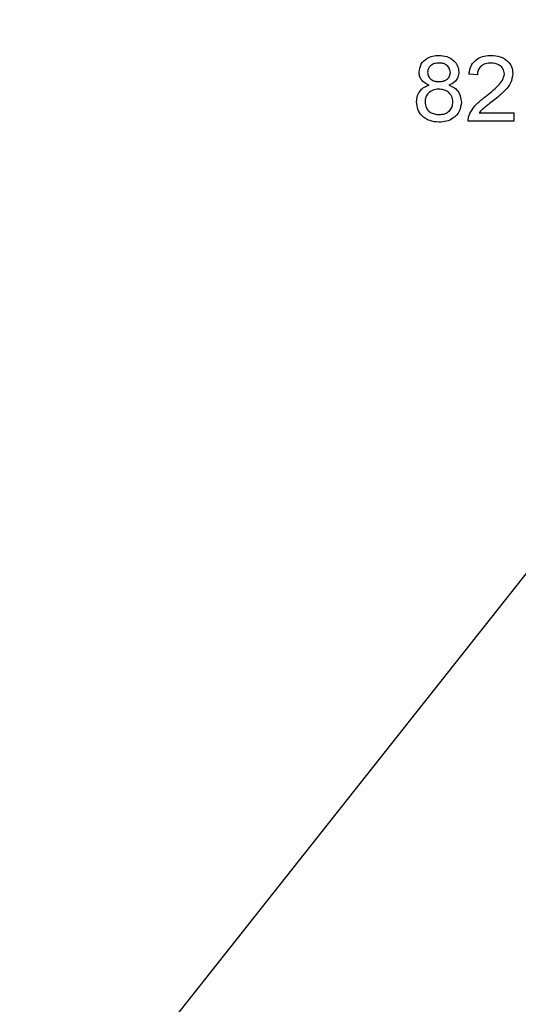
# Model space of a CAD drawing. Header units: inches. Extents: x 1880 to 2363, y -453 to -54.
# Tile 846 of 1056: x 2038.995 to 2039.627, y -73.041 to -71.796. Entities that reach past the tile are written whole.
import ezdxf

# ---------------------------------------------------------------- set-up
doc = ezdxf.new("R2010")
doc.units = ezdxf.units.IN
doc.header["$LTSCALE"] = 0.5
doc.header["$MEASUREMENT"] = 0
doc.layers.add('DSS-M-S', color=53, linetype='Continuous')
doc.layers.add('SID-M-S', color=105, linetype='Continuous')

msp = doc.modelspace()

# ---------------------------------------------------------------- linework, layer by layer
at = {"layer": 'DSS-M-S', "linetype": 'Continuous', "lineweight": 25}
for p, q in [((2039.57477, -71.86558), (2039.56408, -71.86451)), ((2039.62071, -71.92434), (2039.56302, -71.92434)), ((2039.57692, -71.91365), (2039.62071, -71.91365)), ((2039.62071, -71.91365), (2039.62071, -71.92434))]:
    msp.add_line(p, q, dxfattribs=at)
for points, knots in [([(2039.50105, -71.86202), (2039.50154, -71.8586), (2039.50252, -71.85174), (2039.50978, -71.84483), (2039.51795, -71.84143), (2039.52332, -71.84115), (2039.52601, -71.841)], [0, 0, 0, 0, 0.2787758, 0.558282, 0.7789116, 1, 1, 1, 1]), ([(2039.52601, -71.841), (2039.52947, -71.84124), (2039.53639, -71.84172), (2039.54483, -71.84686), (2039.55037, -71.85413), (2039.55097, -71.85957), (2039.55126, -71.86229)], [0, 0, 0, 0, 0.28058089, 0.56011841, 0.78014518, 1, 1, 1, 1]), ([(2039.56408, -71.86451), (2039.56478, -71.86069), (2039.56617, -71.85307), (2039.57405, -71.84502), (2039.58338, -71.84146), (2039.58941, -71.84116), (2039.59243, -71.841)], [0, 0, 0, 0, 0.2799808, 0.5585691, 0.7790103, 1, 1, 1, 1]), ([(2039.59243, -71.841), (2039.59618, -71.84124), (2039.60367, -71.84171), (2039.61287, -71.84721), (2039.61873, -71.85518), (2039.61934, -71.86106), (2039.61964, -71.86401)], [0, 0, 0, 0, 0.2807042, 0.5600608, 0.7800099, 1, 1, 1, 1]), ([(2039.5139, -71.87863), (2039.51194, -71.87783), (2039.50803, -71.87622), (2039.5037, -71.87202), (2039.50137, -71.86701), (2039.50116, -71.86368), (2039.50105, -71.86202)], [0, 0, 0, 0, 0.2802937, 0.5595601, 0.7796623, 1, 1, 1, 1]), ([(2039.52616, -71.85062), (2039.52422, -71.85072), (2039.52037, -71.85093), (2039.51555, -71.85358), (2039.51231, -71.85753), (2039.51193, -71.86056), (2039.51173, -71.86207)], [0, 0, 0, 0, 0.2808836, 0.5604711, 0.7804584, 1, 1, 1, 1]), ([(2039.51173, -71.86207), (2039.51199, -71.86407), (2039.51249, -71.86808), (2039.51674, -71.87215), (2039.52158, -71.87392), (2039.52471, -71.87406), (2039.52627, -71.87412)], [0, 0, 0, 0, 0.2791501, 0.5580545, 0.7787349, 1, 1, 1, 1]), ([(2039.54058, -71.86257), (2039.54029, -71.86061), (2039.53971, -71.85667), (2039.53552, -71.8527), (2039.53079, -71.85085), (2039.5277, -71.85069), (2039.52616, -71.85062)], [0, 0, 0, 0, 0.27867, 0.55815, 0.7788553, 1, 1, 1, 1]), ([(2039.52627, -71.87412), (2039.52821, -71.87402), (2039.53207, -71.87381), (2039.53692, -71.87117), (2039.54007, -71.86713), (2039.54041, -71.86409), (2039.54058, -71.86257)], [0, 0, 0, 0, 0.2808744, 0.5601769, 0.7801442, 1, 1, 1, 1]), ([(2039.55126, -71.86229), (2039.55108, -71.86435), (2039.5507, -71.86848), (2039.54657, -71.87497), (2039.54169, -71.87724), (2039.53871, -71.87863)], [0, 0, 0, 0, 0.2805914, 0.5607397, 1, 1, 1, 1]), ([(2039.5922, -71.85062), (2039.58977, -71.85077), (2039.58493, -71.85107), (2039.57886, -71.85452), (2039.57526, -71.85985), (2039.57493, -71.86367), (2039.57477, -71.86558)], [0, 0, 0, 0, 0.2807168, 0.5601077, 0.7797411, 1, 1, 1, 1]), ([(2039.60896, -71.86417), (2039.60859, -71.86193), (2039.60786, -71.85744), (2039.60153, -71.8517), (2039.59573, -71.85103), (2039.5922, -71.85062)], [0, 0, 0, 0, 0.2794972, 0.5603575, 1, 1, 1, 1]), ([(2039.58478, -71.89334), (2039.59039, -71.88878), (2039.5982, -71.88244), (2039.60722, -71.87266), (2039.60838, -71.86699), (2039.60896, -71.86417)], [0, 0, 0, 0, 0.5615701, 0.7817706, 1, 1, 1, 1]), ([(2039.61964, -71.86401), (2039.619, -71.86806), (2039.61773, -71.87621), (2039.6081, -71.88764), (2039.60002, -71.89419), (2039.59507, -71.89819)], [0, 0, 0, 0, 0.2784374, 0.5586275, 1, 1, 1, 1]), ([(2039.49784, -71.8998), (2039.49804, -71.89709), (2039.49844, -71.89169), (2039.50236, -71.88501), (2039.50784, -71.88061), (2039.51188, -71.87929), (2039.5139, -71.87863)], [0, 0, 0, 0, 0.2801693, 0.5594744, 0.7795256, 1, 1, 1, 1]), ([(2039.52589, -71.88374), (2039.5234, -71.88391), (2039.51845, -71.88426), (2039.51255, -71.88828), (2039.50904, -71.89376), (2039.5087, -71.89765), (2039.50853, -71.8996)], [0, 0, 0, 0, 0.28049003, 0.55961214, 0.77970183, 1, 1, 1, 1]), ([(2039.54378, -71.89993), (2039.54349, -71.89738), (2039.54291, -71.89228), (2039.53787, -71.88683), (2039.53187, -71.88408), (2039.52789, -71.88385), (2039.52589, -71.88374)], [0, 0, 0, 0, 0.2794974, 0.5587534, 0.7790735, 1, 1, 1, 1]), ([(2039.53871, -71.87863), (2039.5412, -71.87964), (2039.54616, -71.88165), (2039.55298, -71.88891), (2039.55391, -71.89585), (2039.55447, -71.90008)], [0, 0, 0, 0, 0.2813228, 0.5618776, 1, 1, 1, 1]), ([(2039.52616, -71.9254), (2039.52214, -71.9251), (2039.51411, -71.92448), (2039.50457, -71.91802), (2039.49872, -71.90925), (2039.49814, -71.90295), (2039.49784, -71.8998)], [0, 0, 0, 0, 0.2803934, 0.5597169, 0.7797594, 1, 1, 1, 1]), ([(2039.50853, -71.8996), (2039.5088, -71.90213), (2039.50935, -71.90719), (2039.51424, -71.91279), (2039.52031, -71.91529), (2039.52426, -71.91562), (2039.52624, -71.91579)], [0, 0, 0, 0, 0.280149, 0.5580427, 0.7789509, 1, 1, 1, 1]), ([(2039.52624, -71.91579), (2039.52874, -71.91562), (2039.53373, -71.91528), (2039.53974, -71.91134), (2039.54328, -71.90581), (2039.54362, -71.90189), (2039.54378, -71.89993)], [0, 0, 0, 0, 0.2805436, 0.5595826, 0.779608, 1, 1, 1, 1]), ([(2039.56422, -71.91697), (2039.56579, -71.91372), (2039.56838, -71.90835), (2039.57403, -71.90226), (2039.57924, -71.8976), (2039.58293, -71.89476), (2039.58478, -71.89334)], [0, 0, 0, 0, 0.3392958, 0.5594471, 0.7796969, 1, 1, 1, 1]), ([(2039.59507, -71.89819), (2039.59293, -71.89985), (2039.5894, -71.90259), (2039.58454, -71.90644), (2039.58039, -71.90969), (2039.57808, -71.91233), (2039.57692, -71.91365)], [0, 0, 0, 0, 0.3400866, 0.5601427, 0.7801586, 1, 1, 1, 1]), ([(2039.55447, -71.90008), (2039.55396, -71.90407), (2039.55293, -71.91205), (2039.54491, -71.92047), (2039.53555, -71.92486), (2039.52929, -71.92522), (2039.52616, -71.9254)], [0, 0, 0, 0, 0.2791823, 0.5586741, 0.7791029, 1, 1, 1, 1]), ([(2039.56302, -71.92434), (2039.56305, -71.92293), (2039.56311, -71.92042), (2039.56388, -71.91803), (2039.56422, -71.91697)], [0, 0, 0, 0, 0.5598885, 1, 1, 1, 1])]:
    msp.add_open_spline(points, degree=3, knots=knots, dxfattribs=at)
at = {"layer": 'SID-M-S'}
msp.add_line((2041.02747, -70.73838), (2037.48414, -75.21462), dxfattribs=at)

doc.saveas('drawing.dxf')
